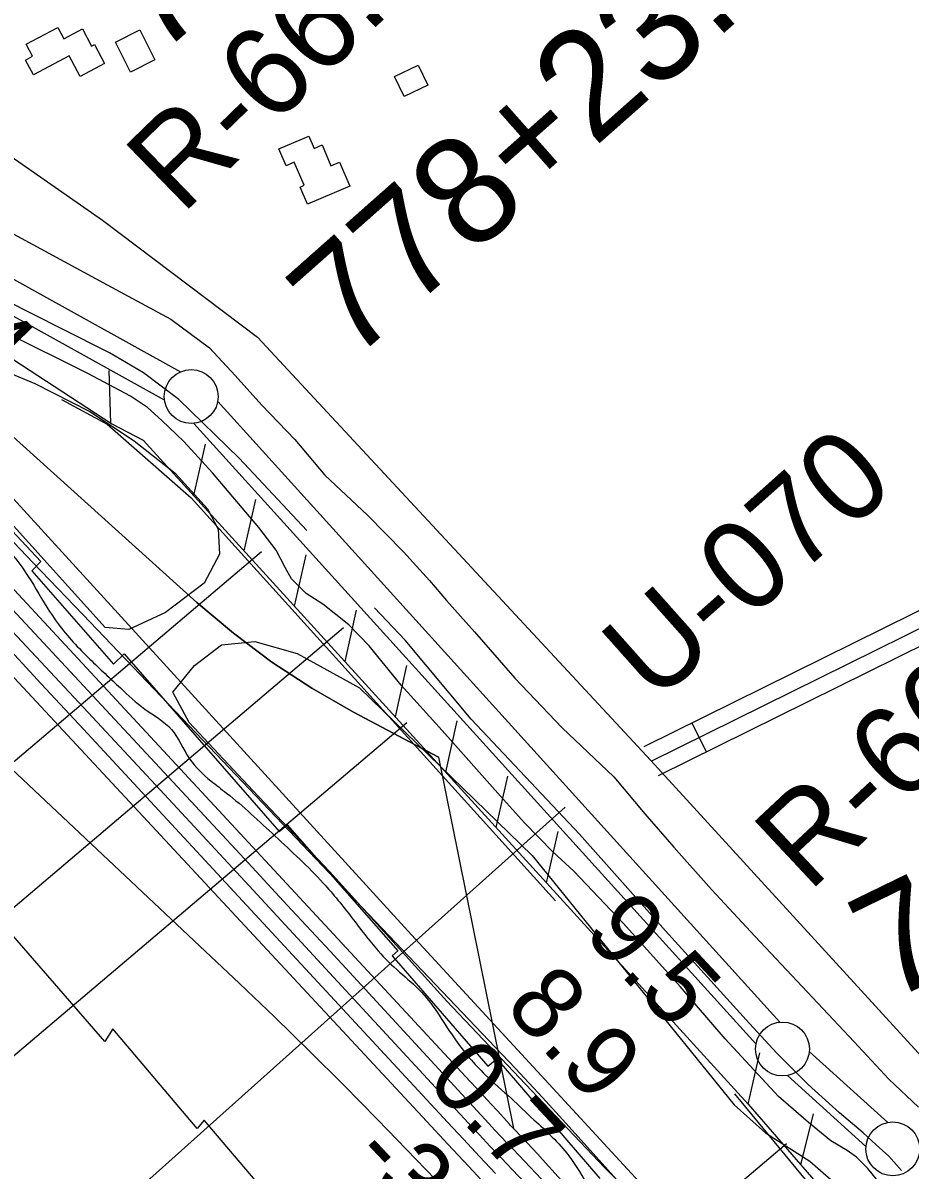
# Model space of a CAD drawing. Extents: x 3684037 to 3722149, y 433263 to 459021.
# Drawn here: x 3705506 to 3706329, y 451736 to 452799 of the extents above; entities that cross this region are included whole.
import ezdxf

# ---------------------------------------------------------------- set-up
doc = ezdxf.new("R2010")
doc.units = 0
for name, color, linetype in [('V-BLDG-OTLN', 7, 'Continuous'), ('V-FLOD-BASE', 7, 'Continuous'), ('V-LEVE-TOET', 7, 'Continuous'), ('V-RIVR-EDGE', 7, 'Continuous'), ('V-RIVR-RANG', 7, 'Continuous'), ('V-RIVR-RANG-IDEN', 7, 'Continuous'), ('V-ROAD-CNTR', 7, 'Continuous'), ('V-RRAP-FSHR', 7, 'Continuous'), ('V-RRAP-RVMT', 7, 'Continuous'), ('V-SITE-VEGE', 7, 'Continuous'), ('V-SURV-IDEN', 7, 'Continuous'), ('V-SURV-LINE', 7, 'Continuous'), ('V-TOPO-DPTH', 7, 'Continuous'), ('V-TOPO-MINR', 7, 'Continuous'), ('V-TOPO-WATR', 7, 'Continuous'), ('V-UTIL-IDEN', 7, 'Continuous'), ('V-UTIL-LINE', 7, 'Continuous')]:
    doc.layers.add(name, color=color, linetype=linetype)

msp = doc.modelspace()

# ---------------------------------------------------------------- linework, layer by layer
at = {"layer": 'V-BLDG-OTLN'}
for points in [[(3705581.7, 452761.6), (3705559.1, 452749.6), (3705549, 452768.8), (3705515.7, 452751.2), (3705508.5, 452764.8), (3705515, 452768.3), (3705509, 452779.6), (3705538.4, 452795.1), (3705544, 452784.6), (3705561.3, 452793.7), (3705569.7, 452777.8), (3705572.4, 452779.2)], [(3705605.7, 452753.6), (3705591.7, 452781.5), (3705614.3, 452792.8), (3705628.3, 452764.9)], [(3705881.6, 452741.6), (3705859.7, 452730.9), (3705850.6, 452749.6), (3705872.6, 452760.2)], [(3705809.1, 452647.8), (3705769.9, 452631.2), (3705763.1, 452647.1), (3705766.8, 452648.7), (3705757.7, 452670.1), (3705750, 452666.8), (3705743.3, 452682.5), (3705771.2, 452694.3), (3705776, 452682.9), (3705783.5, 452686.1), (3705791.7, 452666.8), (3705799.7, 452670.1)]]:
    msp.add_lwpolyline(points, close=True, dxfattribs=at)
at = {"layer": 'V-FLOD-BASE'}
for points in [[(3705769.2, 452328.8), (3705706.5, 452395.8), (3705650.6, 452450.1), (3705617.9, 452474.9), (3705586.3, 452493.4), (3705541.5, 452516), (3705439.2, 452567.7), (3705324.3, 452634.7), (3705292.6, 452661.1), (3705262, 452690.6), (3705187.7, 452767.1), (3705109.7, 452843.6)], [(3706320.7, 451735.5), (3706309.1, 451748.7), (3706297.5, 451759.2), (3706285.4, 451770.3), (3706263.2, 451788.8), (3706234.2, 451815.1), (3706205.2, 451844.1), (3706179.9, 451871.6), (3706101.9, 451957.5), (3706022.3, 452047.2), (3705921.6, 452153.7), (3705860.4, 452227), (3705832, 452257.1)]]:
    msp.add_lwpolyline(points, dxfattribs=at)
at = {"layer": 'V-LEVE-TOET'}
for points in [[(3705453.4, 452627.3), (3705584.2, 452556.6), (3705643.3, 452524.5), (3705679.1, 452498.1), (3705702.8, 452472.3), (3705727.6, 452444.8), (3705758.2, 452413.2), (3705786.1, 452380), (3705825.7, 452343), (3705858.9, 452308.8), (3705883.1, 452282.4), (3705898.9, 452263.9), (3705924.8, 452234.9), (3705962.2, 452191.7), (3706006, 452145.8), (3706053.9, 452100.4), (3706082.9, 452066.1), (3706109.8, 452035), (3706144.6, 451996), (3706185.2, 451952.2), (3706243.2, 451890.5), (3706276.9, 451854.7), (3706309.1, 451819.9), (3706336.5, 451794)], [(3706302.8, 451720.7), (3706289.6, 451737.1), (3706279, 451747.6), (3706270.6, 451754), (3706255.3, 451762.9), (3706234.7, 451779.8), (3706206.8, 451804.1), (3706157.2, 451857.3), (3706115.6, 451905.9), (3706062.9, 451964.4), (3706017, 452012.9), (3705997.5, 452030.9), (3705971.1, 452057.7), (3705949, 452082.5), (3705894.7, 452143.2), (3705856.7, 452185.4), (3705827.2, 452221.8), (3705808.2, 452241.3), (3705784, 452260.3), (3705768.7, 452270.3), (3705755, 452284), (3705749.2, 452294.5), (3705740.8, 452310.4), (3705724.9, 452331.5), (3705681.7, 452382.1), (3705655.3, 452411.1), (3705634.8, 452430.6), (3705621.6, 452442.7), (3705605.8, 452453.3), (3705566.2, 452474.4), (3705489.8, 452512.4)]]:
    msp.add_lwpolyline(points, dxfattribs=at)
at = {"layer": 'V-RIVR-EDGE'}
msp.add_spline([(3701087.9, 455815.7), (3701115, 455804.7), (3701132.2, 455792), (3701153.8, 455776.6), (3701181.8, 455758.5), (3701223.4, 455737.6), (3701278.9, 455704), (3701311.9, 455692.1), (3701346.7, 455684.8), (3701374.7, 455673.4), (3701409.9, 455653.4), (3701444.7, 455632.6), (3701464.1, 455615.3), (3701477.1, 455608.5), (3701495.7, 455605.3), (3701508.8, 455596.2), (3701541.7, 455576.3), (3701605.8, 455537.7), (3701654.1, 455509.1), (3701707, 455479.5), (3701771.1, 455444.1), (3701792.3, 455426), (3701810.3, 455407.8), (3701842.8, 455383.8), (3701871.3, 455367.9), (3701898.4, 455358.3), (3701930.5, 455350.6), (3701938.2, 455346), (3701940.8, 455337.9), (3701942.2, 455323.9), (3701950.3, 455304.9), (3701968.8, 455291.7), (3701986.8, 455284.9), (3702028.8, 455264), (3702080.3, 455231.3), (3702138.1, 455198.6), (3702162.5, 455186.3), (3702199.5, 455157.7), (3702284.4, 455110), (3702334.9, 455075.1), (3702368.8, 455051.5), (3702403.1, 455027), (3702432.4, 455004.8), (3702464, 454981.6), (3702496.1, 454959.4), (3702561.5, 454921.7), (3702609.4, 454897.2), (3702643.7, 454885.3), (3702679, 454863.1), (3702710.5, 454839.1), (3702747.1, 454808.7), (3702809.4, 454757.9), (3702853.1, 454715.3), (3702901.4, 454679), (3702936.2, 454650.9), (3702977.2, 454621.8), (3703006.1, 454602.7), (3703055.3, 454569.6), (3703082, 454552.4), (3703114, 454537.4), (3703130.3, 454526), (3703139.3, 454515.6), (3703158.7, 454488.9), (3703176.2, 454450.9), (3703196.5, 454419.6), (3703230.3, 454383.4), (3703268.2, 454343.9), (3703298.9, 454313.5), (3703333.6, 454282.7), (3703394.1, 454231.5), (3703468.5, 454169.8), (3703515.9, 454127.6), (3703537.1, 454112.2), (3703575.5, 454095.4), (3703595.8, 454090.8), (3703614.8, 454092.1), (3703646, 454085.3), (3703680.3, 454074.3), (3703711.5, 454060.7), (3703749.4, 454031.6), (3703794.5, 453985.4), (3703832.4, 453948.7), (3703867.6, 453917.9), (3703906.8, 453879.8), (3703949.3, 453846.7), (3703996.6, 453803.6), (3704034.6, 453776.4), (3704079.2, 453742.8), (3704127.1, 453702.9), (3704203.3, 453634), (3704279.1, 453562.8), (3704334.1, 453517.4), (3704354.9, 453491.6), (3704403.6, 453431.4), (3704447.3, 453381.1), (3704499.6, 453324), (3704602.9, 453205.7), (3704658.8, 453146.8), (3704694.9, 453106.4), (3704744.9, 453051.6), (3704767.5, 453032.6), (3704799.5, 452999.5), (3704839.2, 452962.8), (3704877.1, 452922), (3704901, 452900.2), (3704921.7, 452882.1), (3705006.1, 452810.9), (3705031.8, 452785.5), (3705064.8, 452753.8), (3705099.5, 452713.4), (3705124.7, 452686.7), (3705199.1, 452611.9), (3705260.5, 452554.8), (3705300.6, 452512.6), (3705322.3, 452486.8), (3705349.3, 452453.7), (3705375, 452432), (3705400.8, 452417.4), (3705408.9, 452407.9), (3705425.6, 452383.9), (3705440.4, 452365.8), (3705475.2, 452328.2), (3705497.3, 452305), (3705538.7, 452242.1), (3705568, 452209.5), (3705596.4, 452182.7), (3705619, 452163.2), (3705643.8, 452144.2), (3705660.5, 452117), (3705680.3, 452096.6), (3705694.8, 452085.3), (3705739.9, 452045.4), (3705784.5, 452001.8), (3705811.1, 451969.7), (3705835.5, 451938.9), (3705855.3, 451919.4), (3705875.6, 451900.8), (3705907.2, 451856.4), (3705934.7, 451824.2), (3705959, 451802), (3705979.8, 451782.5), (3706012.3, 451749), (3706031.2, 451719.5), (3706049.6, 451692.4), (3706083.5, 451652), (3706112.8, 451624.4), (3706130.8, 451607.6), (3706151.1, 451590.4), (3706167.4, 451579.9), (3706183.2, 451565), (3706194, 451551.8), (3706216.5, 451529.6), (3706251.7, 451492.5), (3706280.6, 451465.3), (3706315.8, 451428.5), (3706345.5, 451401.3), (3706362.2, 451383.2), (3706374.8, 451362.4), (3706396.5, 451332.5), (3706415.9, 451311.6), (3706438.9, 451295.8), (3706470.5, 451273.1), (3706492.1, 451252.7), (3706503.8, 451234.1), (3706511, 451218.7), (3706521.9, 451205.1), (3706543.1, 451184.7), (3706567.9, 451157.5), (3706601.2, 451112.2), (3706632.8, 451072.8), (3706662.9, 451028.4), (3706710.3, 450965.9), (3706756.2, 450903), (3706786, 450861.3), (3706809.8, 450825.1), (3706863.4, 450742.6), (3706903.1, 450681), (3706926, 450640.3), (3706949.5, 450604.1), (3707000.8, 450538.4), (3707037.8, 450482.7), (3707057.6, 450460)], degree=3, dxfattribs=at)
at = {"layer": 'V-RIVR-RANG'}
msp.add_line((3706008.9, 452072.2), (3705516.8, 451632.4), dxfattribs=at)
at = {"layer": 'V-ROAD-CNTR'}
msp.add_line((3706126.5, 452150.4), (3706139.8, 452123.5), dxfattribs=at)
for points in [[(3704740.3, 453332.3), (3705120.7, 452945.4), (3705179.5, 452895.6), (3705579.9, 452616.3), (3705723.5, 452507.8), (3706088.3, 452115.5), (3706346.1, 451833.7), (3706509.3, 451643.1), (3706572.4, 451557.7), (3706943, 451064), (3707072.6, 450875), (3707581.7, 450059.9), (3707725, 449834.1), (3707782.8, 449749.8), (3708016.2, 449477.1), (3708077.5, 449396.1), (3708412.6, 448746.6)], [(3706082.1, 452128.4), (3706526.1, 452347.9)], [(3706088.7, 452115), (3706532.8, 452334.4)], [(3706095.4, 452101.5), (3706539.4, 452321)]]:
    msp.add_lwpolyline(points, dxfattribs=at)
at = {"layer": 'V-RRAP-FSHR'}
for p, q in [((3705587.5, 452428.2), (3705585.9, 452477)), ((3705587.5, 452428.2), (3705585.9, 452477)), ((3705664.5, 452361), (3705675.2, 452408.7)), ((3705664.5, 452361), (3705675.2, 452408.7)), ((3705711.2, 452309.7), (3705721.9, 452357.4)), ((3705711.2, 452309.7), (3705721.9, 452357.4)), ((3705757.9, 452258.4), (3705768.6, 452306.1)), ((3705757.9, 452258.4), (3705768.6, 452306.1)), ((3705804.7, 452207.2), (3705815.4, 452254.8)), ((3705804.7, 452207.2), (3705815.4, 452254.8)), ((3705851.4, 452155.9), (3705862.1, 452203.5)), ((3705851.4, 452155.9), (3705862.1, 452203.5)), ((3705898.1, 452104.6), (3705908.8, 452152.2)), ((3705898.1, 452104.6), (3705908.8, 452152.2)), ((3705944.9, 452053.3), (3705955.6, 452100.9)), ((3705944.9, 452053.3), (3705955.6, 452100.9)), ((3705991.6, 452002), (3706002.3, 452049.7)), ((3705991.6, 452002), (3706002.3, 452049.7)), ((3706178.6, 451796.9), (3706189.3, 451844.5)), ((3706178.6, 451796.9), (3706189.3, 451844.5)), ((3706227.4, 451740.6), (3706239.2, 451788)), ((3706227.4, 451740.6), (3706239.2, 451788))]:
    msp.add_line(p, q, dxfattribs=at)
for points in [[(3703422.5, 454340.5), (3703718.6, 454094.3), (3704155.9, 453713.7), (3704383.4, 453504.8), (3704566.8, 453301.9), (3704765.4, 453090.9), (3704965.4, 452894.2), (3705186.6, 452682), (3705480.6, 452376), (3705866.4, 451953.8), (3706267.1, 451519.3), (3706453.1, 451347.5), (3706634.7, 451120.2), (3706886.5, 450770.7), (3707214.4, 450283.5), (3707298.7, 450138.4), (3707624.8, 449637.8), (3707909, 449179.3)], [(3705191.4, 452681.3), (3705276.3, 452631.3), (3705588.3, 452427.7), (3705617.6, 452412.4), (3706178.5, 451797), (3706377.1, 451568.1), (3706672.2, 451139.7), (3706832.2, 450974.3), (3707066.9, 450602.9), (3707544, 449887.2), (3707683.3, 449596), (3707956.6, 449318.2), (3708284, 448663.7)], [(3705541.9, 452450), (3705584.1, 452427.3), (3705662.1, 452359), (3706000, 451985.3)], [(3706165.9, 451806.5), (3706481.1, 451424.7)]]:
    msp.add_lwpolyline(points, dxfattribs=at)
at = {"layer": 'V-RRAP-RVMT'}
for p, q in [((3705336.2, 452497.8), (3705522.7, 452299.9)), ((3705522.7, 452299.9), (3705514.3, 452291.3)), ((3705514.3, 452291.3), (3705590.1, 452204.8)), ((3705590.1, 452204.8), (3705600, 452214.3)), ((3705600, 452214.3), (3705743.5, 452049.5)), ((3705743.5, 452049.5), (3705751, 452055.7)), ((3705751, 452055.7), (3705853.8, 451939.1)), ((3705582, 451855), (3705496.6, 451953.2)), ((3705853.8, 451939.1), (3705848.4, 451934.5)), ((3705848.4, 451934.5), (3705937.1, 451832)), ((3705589.3, 451866.7), (3705582, 451855)), ((3705667.5, 451774.3), (3705589.3, 451866.7)), ((3705937.1, 451832), (3705945.4, 451838.8)), ((3705945.4, 451838.8), (3706041.1, 451728.1)), ((3705674.2, 451781.9), (3705667.5, 451774.3)), ((3705769.1, 451670.4), (3705674.2, 451781.9))]:
    msp.add_line(p, q, dxfattribs=at)
at = {"layer": 'V-SITE-VEGE'}
for points in [[(3705582.1, 452238.8), (3705460, 452373.9), (3705414, 452424), (3705365.9, 452472), (3705326.9, 452509.1), (3705254.8, 452576.2), (3705117.7, 452716.3), (3705123.7, 452724.3), (3705143.7, 452715.3), (3705239.8, 452635.2), (3705337.9, 452551.1), (3705386, 452521.1), (3705452, 452492), (3705517.1, 452465), (3705568.1, 452439), (3705609.2, 452411.9), (3705647.2, 452381.9), (3705677.2, 452348.9), (3705687.2, 452329.8), (3705688.2, 452306.8), (3705674.2, 452279.8), (3705638.2, 452252.8), (3705604.1, 452236.8)], [(3706199.6, 451583), (3706045.5, 451738.2), (3705899.3, 451892.4), (3705790.3, 452012.5), (3705719.2, 452087.6), (3705660.2, 452150.7), (3705645.1, 452178.7), (3705665.2, 452203.7), (3705690.2, 452222.7), (3705721.2, 452225.7), (3705760.3, 452214.7), (3705818.3, 452182.7), (3705978.4, 452027.5), (3706165.6, 451796.2), (3706194.6, 451770.2), (3706235.7, 451744.1), (3706267.7, 451716.1), (3706287.7, 451692.1), (3706292.7, 451666.1), (3706273.7, 451629), (3706247.6, 451603), (3706225.6, 451588)]]:
    msp.add_lwpolyline(points, close=True, dxfattribs=at)
at = {"layer": 'V-SURV-LINE'}
for points in [[(3705380.9, 452626.1), (3705652, 452475.7)], [(3705637.4, 452449.5), (3705366.4, 452599.8)], [(3705686.7, 452448.2), (3706208, 451872.9)], [(3706185.8, 451852.8), (3705664.5, 452428)], [(3706235.3, 451845.7), (3706308.1, 451779.9)], [(3706287.9, 451757.7), (3706215.1, 451823.5)]]:
    msp.add_lwpolyline(points, dxfattribs=at)
for centre in [(3705662.1, 452452.9), (3706210.4, 451848), (3706312.8, 451755.4)]:
    msp.add_circle(centre, 25, dxfattribs=at)
at = {"layer": 'V-TOPO-DPTH'}
for points in [[(3706407.6, 451281.4), (3705988, 451745.5), (3705983.3, 451750.7), (3705978.6, 451755.8), (3705973.8, 451761), (3705968.9, 451766.1), (3705961.1, 451774.3), (3705960.2, 451775.2), (3705959.2, 451776.2), (3705958.3, 451777.2), (3705957.4, 451778.2), (3705946.3, 451790.3), (3705939.9, 451797.3), (3705933.4, 451804.3), (3705927, 451811.3), (3705920.5, 451818.2), (3705394.9, 452384.4), (3705375.8, 452404.8), (3705356.5, 452425.1), (3705337, 452445.2), (3705317.4, 452465.1), (3704725.8, 453059.3)], [(3705961.1, 451774.3), (3705960.2, 451775.2), (3705959.2, 451776.2), (3705958.3, 451777.2), (3705957.4, 451778.2), (3705946.3, 451790.3), (3705939.9, 451797.3), (3705933.4, 451804.3), (3705927, 451811.3), (3705920.5, 451818.2), (3705394.9, 452384.4), (3705375.8, 452404.8), (3705356.5, 452425.1), (3705337, 452445.2), (3705317.4, 452465.1), (3704725.8, 453059.3)], [(3704621.7, 453043.1), (3705316.7, 452386.5), (3705880.5, 451780.9), (3705900, 451759.9), (3705919.5, 451739.1), (3705939.1, 451718.2)], [(3704621.7, 453043.1), (3705316.7, 452386.5), (3705880.5, 451780.9), (3705900, 451759.9), (3705919.5, 451739.1), (3705939.1, 451718.2)], [(3704886.2, 453006.3), (3704966.1, 452926.1), (3705046.4, 452846.3), (3705127.2, 452767.1), (3705208.5, 452688.2), (3705377.3, 452525.6), (3705398.2, 452505.7), (3705419.2, 452486), (3705440.3, 452466.5), (3705461.7, 452447.1), (3705667.2, 452262), (3705701.4, 452233.4), (3705736.8, 452206.7), (3705774, 452182.6), (3705812.6, 452160.3), (3705891.5, 452118.5), (3705961.1, 451774.3)], [(3706048.2, 451643.1), (3705960, 451735.9), (3705949.7, 451746.8), (3705939.4, 451757.7), (3705929.2, 451768.6), (3705919, 451779.6), (3705790.4, 451918.7), (3705715.9, 451999.2), (3705641.3, 452079.6), (3705566.6, 452159.9), (3705491.8, 452240.1), (3705355.9, 452385.5), (3705346.3, 452395.7), (3705336.6, 452405.8), (3705326.8, 452415.8), (3705317, 452425.7), (3705180.2, 452562.5), (3705101.6, 452640.5), (3705022.5, 452718), (3704942.9, 452794.9), (3704862.8, 452871.4)], [(3704862.8, 452871.4), (3704942.9, 452794.9), (3705022.5, 452718), (3705101.6, 452640.5), (3705180.2, 452562.5), (3705317, 452425.7), (3705326.8, 452415.8), (3705336.6, 452405.8), (3705346.3, 452395.7), (3705355.9, 452385.5), (3705491.8, 452240.1), (3705566.6, 452159.9), (3705641.3, 452079.6), (3705715.9, 451999.2), (3705790.4, 451918.7), (3705919, 451779.6), (3705929.2, 451768.6), (3705939.4, 451757.7), (3705949.7, 451746.8), (3705960, 451735.9), (3706048.2, 451643.1)], [(3705888.6, 451727.1), (3705834.7, 451782.7), (3705803.2, 451814.7), (3705771.4, 451846.4), (3705739.2, 451877.7), (3705706.7, 451908.8), (3705272.9, 452317), (3705265.9, 452323.6), (3705258.8, 452330.2), (3705251.7, 452336.7), (3704568.3, 452776.5)], [(3704568.3, 452776.5), (3705251.7, 452336.7), (3705258.8, 452330.2), (3705265.9, 452323.6), (3705272.9, 452317), (3705706.7, 451908.8), (3705739.2, 451877.7), (3705771.4, 451846.4), (3705803.2, 451814.7), (3705834.7, 451782.7), (3705888.6, 451727.1)]]:
    msp.add_lwpolyline(points, dxfattribs=at)
at = {"layer": 'V-TOPO-MINR'}
for points in [[(3706256.2, 451505), (3706012.6, 451775.9), (3706000.3, 451789.5), (3705987.8, 451803), (3705975.3, 451816.5), (3705962.7, 451829.8), (3705654.1, 452154), (3705607.9, 452202.4), (3705561.6, 452250.8), (3705515.2, 452299.1), (3705468.8, 452347.4), (3705432.9, 452384.6), (3705404.3, 452414.2), (3705375.7, 452443.8), (3705347.1, 452473.3), (3705318.4, 452502.9), (3705262.3, 452560.5), (3705205.5, 452618.9), (3705148.7, 452677.1), (3705091.8, 452735.3), (3705034.8, 452793.4), (3704745.3, 453088)], [(3705939.1, 451718.2), (3705919.5, 451739.1), (3705900, 451759.9), (3705880.5, 451780.9), (3705316.7, 452386.5), (3704621.7, 453043.1)], [(3705944.4, 451732.5), (3705929.5, 451748.4), (3705914.6, 451764.3), (3705899.7, 451780.3), (3705562.1, 452144.4), (3705523, 452186.5), (3705483.8, 452228.5), (3705444.6, 452270.5), (3705405.3, 452312.4), (3705336.3, 452386), (3705331.5, 452391.1), (3705326.7, 452396.1), (3705321.8, 452401.1), (3705316.9, 452406.1), (3705249.7, 452473.1), (3705211, 452511.4), (3705172.1, 452549.4), (3705132.9, 452587.2), (3705093.5, 452624.7), (3704650, 453043.7)], [(3705891.5, 452118.5), (3705812.6, 452160.3), (3705774, 452182.6), (3705736.8, 452206.7), (3705701.4, 452233.4), (3705667.2, 452262), (3705461.7, 452447.1), (3705440.3, 452466.5), (3705419.2, 452486), (3705398.2, 452505.7), (3705377.3, 452525.6), (3705208.5, 452688.2), (3705127.2, 452767.1), (3705046.4, 452846.3), (3704966.1, 452926.1), (3704886.2, 453006.3)], [(3706048.2, 451643.1), (3705960, 451735.9), (3705949.7, 451746.8), (3705939.4, 451757.7), (3705929.2, 451768.6), (3705919, 451779.6), (3705790.4, 451918.7), (3705715.9, 451999.2), (3705641.3, 452079.6), (3705566.6, 452159.9), (3705491.8, 452240.1), (3705355.9, 452385.5), (3705346.3, 452395.7), (3705336.6, 452405.8), (3705326.8, 452415.8), (3705317, 452425.7), (3705180.2, 452562.5), (3705101.6, 452640.5), (3705022.5, 452718), (3704942.9, 452794.9), (3704862.8, 452871.4)], [(3706008.1, 451705.2), (3705960.6, 451755.1), (3705954.9, 451761), (3705949.3, 451767), (3705943.8, 451772.9), (3705938.2, 451778.9), (3705870.1, 451852.8), (3705830.5, 451895.8), (3705790.9, 451938.7), (3705751.2, 451981.5), (3705711.4, 452024.2), (3705375.4, 452385), (3705361.1, 452400.3), (3705346.6, 452415.5), (3705331.9, 452430.5), (3705317.2, 452445.4), (3704972.2, 452791.1), (3704920.4, 452842.6)], [(3705888.6, 451727.1), (3705834.7, 451782.7), (3705803.2, 451814.7), (3705771.4, 451846.4), (3705739.2, 451877.7), (3705706.7, 451908.8), (3705272.9, 452317), (3705265.9, 452323.6), (3705258.8, 452330.2), (3705251.7, 452336.7), (3704568.3, 452776.5)]]:
    msp.add_lwpolyline(points, dxfattribs=at)
at = {"layer": 'V-TOPO-WATR'}
msp.add_lwpolyline([(3706407.6, 451281.4), (3705988, 451745.5), (3705983.3, 451750.7), (3705978.6, 451755.8), (3705973.8, 451761), (3705968.9, 451766.1), (3705961.1, 451774.3), (3705960.2, 451775.2), (3705959.2, 451776.2), (3705958.3, 451777.2), (3705957.4, 451778.2), (3705946.3, 451790.3), (3705939.9, 451797.3), (3705933.4, 451804.3), (3705927, 451811.3), (3705920.5, 451818.2), (3705394.9, 452384.4), (3705375.8, 452404.8), (3705356.5, 452425.1), (3705337, 452445.2), (3705317.4, 452465.1), (3704725.8, 453059.3)], dxfattribs=at)
at = {"layer": 'V-UTIL-IDEN'}
for points in [[(3705191.4, 452681.3), (3705276.3, 452631.3), (3705588.3, 452427.7), (3705617.6, 452412.4), (3706178.5, 451797), (3706377.1, 451568.1), (3706672.2, 451139.7), (3706832.2, 450974.3), (3707066.9, 450602.9), (3707544, 449887.2), (3707683.3, 449596), (3707956.6, 449318.2), (3708284, 448663.7)], [(3705541.9, 452450), (3705584.1, 452427.3), (3705662.1, 452359), (3706000, 451985.3)], [(3706165.9, 451806.5), (3706481.1, 451424.7)]]:
    msp.add_lwpolyline(points, dxfattribs=at)
at = {"layer": 'V-UTIL-LINE'}
for p, q in [((3703519, 450438.7), (3705727.1, 452309.1)), ((3703595.3, 450368.3), (3705803.4, 452238.7)), ((3703653.9, 450280.4), (3705862, 452150.8)), ((3704006.1, 449890), (3706214.2, 451760.4))]:
    msp.add_line(p, q, dxfattribs=at)

# ---------------------------------------------------------------- texts
at = {"layer": 'V-RIVR-RANG'}
for s, rotation, p in [('12.4', 314.0283, (3705353.6, 452587.9)), ('9.5', 312.9783, (3706024.4, 451954.5)), ('8.9', 312.9783, (3705951.2, 451886.3)), ('0.7', 312.9783, (3705878.4, 451817.8)), ('-34', 313.2666, (3705807.8, 451746.3))]:
    msp.add_text(s, height=67, rotation=rotation, dxfattribs=at).set_placement(p)
at = {"layer": 'V-RIVR-RANG-IDEN'}
for s, rotation, p in [('R-66.4', 44.1661, (3705653.3, 452620.6)), ('U-070', 41.6453, (3706091.7, 452167.3)), ('R-66.2', 43.125, (3706234.9, 451992.5))]:
    msp.add_text(s, height=83, rotation=rotation, dxfattribs=at).set_placement(p)
at = {"layer": 'V-SURV-IDEN'}
for s, rotation, p in [('774+73.9', 41.052, (3705630.4, 452766.3)), ('773+59.7', 41.6923, (3705427.7, 452748.2)), ('778+23.8', 41.5164, (3705810.3, 452483.7)), ('786+40.2', 25.9558, (3706308.5, 451890.7))]:
    msp.add_text(s, height=100, rotation=rotation, dxfattribs=at).set_placement(p)

doc.saveas('drawing.dxf')
